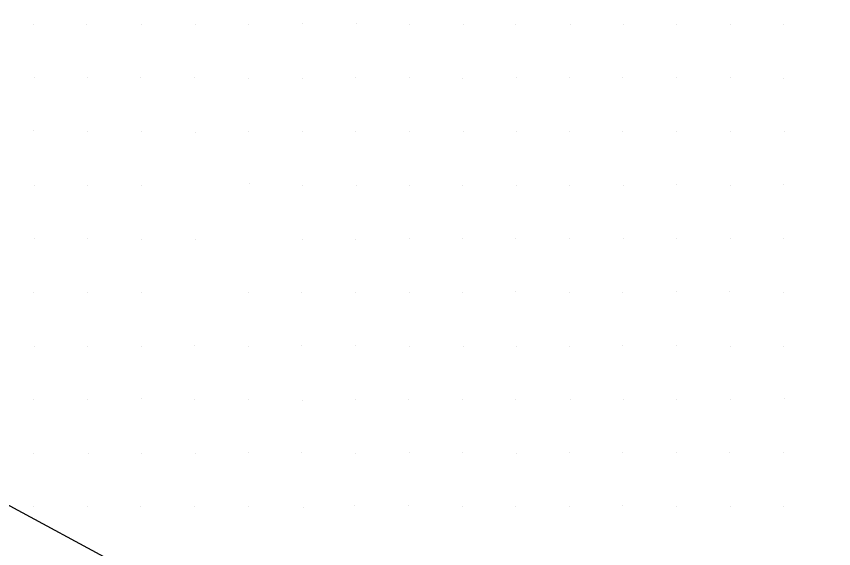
# Model space of a CAD drawing. Extents: x 1602514 to 1609837, y 863887 to 871157.
# Drawn here: x 1603922 to 1604150.9, y 868110 to 868259.1 of the extents above; entities that cross this region are included whole.
import ezdxf

# ---------------------------------------------------------------- set-up
doc = ezdxf.new("R2010")
doc.units = 0
doc.layers.add('Survey-Spot dirt', color=7, linetype='Continuous')
doc.layers.add('Text General Notes', color=7, linetype='Continuous')

msp = doc.modelspace()

# ---------------------------------------------------------------- linework, layer by layer
at = {"layer": 'Survey-Spot dirt'}
for p, q in [((1603926.87, 868256.85), (1603926.87, 868256.85)), ((1603926.87, 868256.85), (1603926.87, 868256.85)), ((1603941.69, 868256.88), (1603941.69, 868256.88)), ((1603941.69, 868256.88), (1603941.69, 868256.88)), ((1603956.94, 868256.89), (1603956.94, 868256.89)), ((1603956.94, 868256.89), (1603956.94, 868256.89)), ((1603972.04, 868256.86), (1603972.04, 868256.86)), ((1603972.04, 868256.86), (1603972.04, 868256.86)), ((1603986.95, 868256.89), (1603986.95, 868256.89)), ((1603986.95, 868256.89), (1603986.95, 868256.89)), ((1604002.06, 868257.07), (1604002.06, 868257.07)), ((1604002.06, 868257.07), (1604002.06, 868257.07)), ((1604017.17, 868257.14), (1604017.17, 868257.14)), ((1604017.17, 868257.14), (1604017.17, 868257.14)), ((1604031.96, 868256.86), (1604031.96, 868256.86)), ((1604031.96, 868256.86), (1604031.96, 868256.86)), ((1604061.92, 868256.93), (1604061.92, 868256.93)), ((1604061.92, 868256.93), (1604061.92, 868256.93)), ((1604077.18, 868256.97), (1604077.18, 868256.97)), ((1604077.18, 868256.97), (1604077.18, 868256.97)), ((1604091.92, 868256.91), (1604091.92, 868256.91)), ((1604091.92, 868256.91), (1604091.92, 868256.91)), ((1604106.95, 868256.82), (1604106.95, 868256.82)), ((1604106.95, 868256.82), (1604106.95, 868256.82)), ((1604121.93, 868256.88), (1604121.93, 868256.88)), ((1604121.93, 868256.88), (1604121.93, 868256.88)), ((1604136.94, 868256.94), (1604136.94, 868256.94)), ((1604136.94, 868256.94), (1604136.94, 868256.94)), ((1604047.1, 868256.76), (1604047.1, 868256.76)), ((1604047.1, 868256.76), (1604047.1, 868256.76)), ((1603926.99, 868241.94), (1603926.99, 868241.94)), ((1603926.99, 868241.94), (1603926.99, 868241.94)), ((1603942, 868241.88), (1603942, 868241.88)), ((1603942, 868241.88), (1603942, 868241.88)), ((1603956.79, 868241.95), (1603956.79, 868241.95)), ((1603956.79, 868241.95), (1603956.79, 868241.95)), ((1603971.94, 868241.92), (1603971.94, 868241.92)), ((1603971.94, 868241.92), (1603971.94, 868241.92)), ((1603987.05, 868241.76), (1603987.05, 868241.76)), ((1603987.05, 868241.76), (1603987.05, 868241.76)), ((1604002.14, 868241.61), (1604002.14, 868241.61)), ((1604002.14, 868241.61), (1604002.14, 868241.61)), ((1604017.03, 868242), (1604017.03, 868242)), ((1604017.03, 868242), (1604017.03, 868242)), ((1604032.09, 868241.88), (1604032.09, 868241.88)), ((1604032.09, 868241.88), (1604032.09, 868241.88)), ((1604047.01, 868241.69), (1604047.01, 868241.69)), ((1604047.01, 868241.69), (1604047.01, 868241.69)), ((1604062.15, 868241.87), (1604062.15, 868241.87)), ((1604062.15, 868241.87), (1604062.15, 868241.87)), ((1604076.97, 868241.86), (1604076.97, 868241.86)), ((1604076.97, 868241.86), (1604076.97, 868241.86)), ((1604091.88, 868242.05), (1604091.88, 868242.05)), ((1604091.88, 868242.05), (1604091.88, 868242.05)), ((1604106.87, 868242.02), (1604106.87, 868242.02)), ((1604106.87, 868242.02), (1604106.87, 868242.02)), ((1604121.91, 868241.91), (1604121.91, 868241.91)), ((1604121.91, 868241.91), (1604121.91, 868241.91)), ((1604136.86, 868241.67), (1604136.86, 868241.67)), ((1604136.86, 868241.67), (1604136.86, 868241.67)), ((1603926.88, 868227), (1603926.88, 868227)), ((1603926.88, 868227), (1603926.88, 868227)), ((1603941.98, 868226.75), (1603941.98, 868226.75)), ((1603941.98, 868226.75), (1603941.98, 868226.75)), ((1603957.08, 868226.73), (1603957.08, 868226.73)), ((1603957.08, 868226.73), (1603957.08, 868226.73)), ((1603972.01, 868226.67), (1603972.01, 868226.67)), ((1603972.01, 868226.67), (1603972.01, 868226.67)), ((1603987.07, 868226.81), (1603987.07, 868226.81)), ((1603987.07, 868226.81), (1603987.07, 868226.81)), ((1604002.21, 868226.96), (1604002.21, 868226.96)), ((1604002.21, 868226.96), (1604002.21, 868226.96)), ((1604017.06, 868226.8), (1604017.06, 868226.8)), ((1604017.06, 868226.8), (1604017.06, 868226.8)), ((1604032.03, 868226.83), (1604032.03, 868226.83)), ((1604032.03, 868226.83), (1604032.03, 868226.83)), ((1604047.11, 868226.78), (1604047.11, 868226.78)), ((1604047.11, 868226.78), (1604047.11, 868226.78)), ((1604061.96, 868226.79), (1604061.96, 868226.79)), ((1604061.96, 868226.79), (1604061.96, 868226.79)), ((1604076.9, 868226.81), (1604076.9, 868226.81)), ((1604076.9, 868226.81), (1604076.9, 868226.81)), ((1604091.8, 868226.9), (1604091.8, 868226.9)), ((1604091.8, 868226.9), (1604091.8, 868226.9)), ((1604106.82, 868226.77), (1604106.82, 868226.77)), ((1604106.82, 868226.77), (1604106.82, 868226.77)), ((1604122, 868226.9), (1604122, 868226.9)), ((1604122, 868226.9), (1604122, 868226.9)), ((1604137.03, 868226.75), (1604137.03, 868226.75)), ((1604137.03, 868226.75), (1604137.03, 868226.75)), ((1603926.95, 868211.66), (1603926.95, 868211.66)), ((1603926.95, 868211.66), (1603926.95, 868211.66)), ((1603941.94, 868211.66), (1603941.94, 868211.66)), ((1603941.94, 868211.66), (1603941.94, 868211.66)), ((1603957.07, 868211.79), (1603957.07, 868211.79)), ((1603957.07, 868211.79), (1603957.07, 868211.79)), ((1603987.16, 868212.19), (1603987.16, 868212.19)), ((1603987.16, 868212.19), (1603987.16, 868212.19)), ((1604002.01, 868211.65), (1604002.01, 868211.65)), ((1604002.01, 868211.65), (1604002.01, 868211.65)), ((1604017.12, 868211.81), (1604017.12, 868211.81)), ((1604017.12, 868211.81), (1604017.12, 868211.81)), ((1604032.11, 868211.81), (1604032.11, 868211.81)), ((1604032.11, 868211.81), (1604032.11, 868211.81)), ((1604046.96, 868211.79), (1604046.96, 868211.79)), ((1604046.96, 868211.79), (1604046.96, 868211.79)), ((1604062, 868211.78), (1604062, 868211.78)), ((1604062, 868211.78), (1604062, 868211.78)), ((1604076.97, 868211.85), (1604076.97, 868211.85)), ((1604076.97, 868211.85), (1604076.97, 868211.85)), ((1604092.06, 868211.81), (1604092.06, 868211.81)), ((1604092.06, 868211.81), (1604092.06, 868211.81)), ((1604106.95, 868211.88), (1604106.95, 868211.88)), ((1604106.95, 868211.88), (1604106.95, 868211.88)), ((1604122.14, 868211.72), (1604122.14, 868211.72)), ((1604122.14, 868211.72), (1604122.14, 868211.72)), ((1604136.96, 868211.89), (1604136.96, 868211.89)), ((1604136.96, 868211.89), (1604136.96, 868211.89)), ((1603926.91, 868196.78), (1603926.91, 868196.78)), ((1603926.91, 868196.78), (1603926.91, 868196.78)), ((1603941.79, 868196.74), (1603941.79, 868196.74)), ((1603941.79, 868196.74), (1603941.79, 868196.74)), ((1603956.92, 868196.53), (1603956.92, 868196.53)), ((1603956.92, 868196.53), (1603956.92, 868196.53)), ((1603972.2, 868196.6), (1603972.2, 868196.6)), ((1603972.2, 868196.6), (1603972.2, 868196.6)), ((1604001.99, 868196.63), (1604001.99, 868196.63)), ((1604001.99, 868196.63), (1604001.99, 868196.63)), ((1604017.04, 868196.64), (1604017.04, 868196.64)), ((1604017.04, 868196.64), (1604017.04, 868196.64)), ((1604032.2, 868196.78), (1604032.2, 868196.78)), ((1604032.2, 868196.78), (1604032.2, 868196.78)), ((1604047.04, 868196.8), (1604047.04, 868196.8)), ((1604047.04, 868196.8), (1604047.04, 868196.8)), ((1604061.77, 868196.88), (1604061.77, 868196.88)), ((1604061.77, 868196.88), (1604061.77, 868196.88)), ((1604076.99, 868196.83), (1604076.99, 868196.83)), ((1604076.99, 868196.83), (1604076.99, 868196.83)), ((1604091.96, 868196.83), (1604091.96, 868196.83)), ((1604091.96, 868196.83), (1604091.96, 868196.83)), ((1604106.93, 868196.83), (1604106.93, 868196.83)), ((1604106.93, 868196.83), (1604106.93, 868196.83)), ((1604121.97, 868196.9), (1604121.97, 868196.9)), ((1604121.97, 868196.9), (1604121.97, 868196.9)), ((1604136.92, 868196.91), (1604136.92, 868196.91)), ((1604136.92, 868196.91), (1604136.92, 868196.91)), ((1603926.9, 868181.63), (1603926.9, 868181.63)), ((1603926.9, 868181.63), (1603926.9, 868181.63)), ((1603941.97, 868181.75), (1603941.97, 868181.75)), ((1603941.97, 868181.75), (1603941.97, 868181.75)), ((1603956.88, 868181.72), (1603956.88, 868181.72)), ((1603956.88, 868181.72), (1603956.88, 868181.72)), ((1603986.89, 868181.73), (1603986.89, 868181.73)), ((1603986.89, 868181.73), (1603986.89, 868181.73)), ((1604001.91, 868181.75), (1604001.91, 868181.75)), ((1604001.91, 868181.75), (1604001.91, 868181.75)), ((1604016.96, 868181.85), (1604016.96, 868181.85)), ((1604016.96, 868181.85), (1604016.96, 868181.85)), ((1604032.11, 868181.8), (1604032.11, 868181.8)), ((1604032.11, 868181.8), (1604032.11, 868181.8)), ((1604046.89, 868181.78), (1604046.89, 868181.78)), ((1604046.89, 868181.78), (1604046.89, 868181.78)), ((1604061.84, 868181.91), (1604061.84, 868181.91)), ((1604061.84, 868181.91), (1604061.84, 868181.91)), ((1604076.9, 868181.85), (1604076.9, 868181.85)), ((1604076.9, 868181.85), (1604076.9, 868181.85)), ((1604091.87, 868181.87), (1604091.87, 868181.87)), ((1604091.87, 868181.87), (1604091.87, 868181.87)), ((1604107.01, 868181.91), (1604107.01, 868181.91)), ((1604107.01, 868181.91), (1604107.01, 868181.91)), ((1604121.81, 868181.9), (1604121.81, 868181.9)), ((1604121.81, 868181.9), (1604121.81, 868181.9)), ((1604136.84, 868181.82), (1604136.84, 868181.82)), ((1604136.84, 868181.82), (1604136.84, 868181.82)), ((1603926.96, 868166.65), (1603926.96, 868166.65)), ((1603926.96, 868166.65), (1603926.96, 868166.65)), ((1603942.03, 868166.62), (1603942.03, 868166.62)), ((1603942.03, 868166.62), (1603942.03, 868166.62)), ((1603957.08, 868166.7), (1603957.08, 868166.7)), ((1603957.08, 868166.7), (1603957.08, 868166.7)), ((1603971.91, 868166.9), (1603971.91, 868166.9)), ((1603971.91, 868166.9), (1603971.91, 868166.9)), ((1603987.01, 868166.68), (1603987.01, 868166.68)), ((1603987.01, 868166.68), (1603987.01, 868166.68)), ((1604001.95, 868166.8), (1604001.95, 868166.8)), ((1604001.95, 868166.8), (1604001.95, 868166.8)), ((1604016.95, 868166.88), (1604016.95, 868166.88)), ((1604016.95, 868166.88), (1604016.95, 868166.88)), ((1604032.21, 868166.54), (1604032.21, 868166.54)), ((1604032.21, 868166.54), (1604032.21, 868166.54)), ((1604047.19, 868166.65), (1604047.19, 868166.65)), ((1604047.19, 868166.65), (1604047.19, 868166.65)), ((1604062.15, 868166.65), (1604062.15, 868166.65)), ((1604062.15, 868166.65), (1604062.15, 868166.65)), ((1604076.94, 868166.74), (1604076.94, 868166.74)), ((1604076.94, 868166.74), (1604076.94, 868166.74)), ((1604091.9, 868166.83), (1604091.9, 868166.83)), ((1604091.9, 868166.83), (1604091.9, 868166.83)), ((1604107, 868166.83), (1604107, 868166.83)), ((1604107, 868166.83), (1604107, 868166.83)), ((1604122.04, 868166.7), (1604122.04, 868166.7)), ((1604122.04, 868166.7), (1604122.04, 868166.7)), ((1604136.8, 868166.55), (1604136.8, 868166.55)), ((1604136.8, 868166.55), (1604136.8, 868166.55)), ((1603926.84, 868151.62), (1603926.84, 868151.62)), ((1603926.84, 868151.62), (1603926.84, 868151.62)), ((1603941.93, 868151.72), (1603941.93, 868151.72)), ((1603941.93, 868151.72), (1603941.93, 868151.72)), ((1603956.94, 868151.92), (1603956.94, 868151.92)), ((1603956.94, 868151.92), (1603956.94, 868151.92)), ((1603971.93, 868151.66), (1603971.93, 868151.66)), ((1603971.93, 868151.66), (1603971.93, 868151.66)), ((1603986.89, 868151.85), (1603986.89, 868151.85)), ((1603986.89, 868151.85), (1603986.89, 868151.85)), ((1604002.21, 868151.53), (1604002.21, 868151.53)), ((1604002.21, 868151.53), (1604002.21, 868151.53)), ((1604016.92, 868151.88), (1604016.92, 868151.88)), ((1604016.92, 868151.88), (1604016.92, 868151.88)), ((1604031.9, 868151.79), (1604031.9, 868151.79)), ((1604031.9, 868151.79), (1604031.9, 868151.79)), ((1604047.02, 868151.79), (1604047.02, 868151.79)), ((1604047.02, 868151.79), (1604047.02, 868151.79)), ((1604061.92, 868151.88), (1604061.92, 868151.88)), ((1604061.92, 868151.88), (1604061.92, 868151.88)), ((1604077.25, 868151.67), (1604077.25, 868151.67)), ((1604077.25, 868151.67), (1604077.25, 868151.67)), ((1604092.01, 868151.76), (1604092.01, 868151.76)), ((1604092.01, 868151.76), (1604092.01, 868151.76)), ((1604106.93, 868151.79), (1604106.93, 868151.79)), ((1604106.93, 868151.79), (1604106.93, 868151.79)), ((1604121.92, 868151.83), (1604121.92, 868151.83)), ((1604121.92, 868151.83), (1604121.92, 868151.83)), ((1604137.02, 868151.97), (1604137.02, 868151.97)), ((1604137.02, 868151.97), (1604137.02, 868151.97)), ((1603926.86, 868136.75), (1603926.86, 868136.75)), ((1603926.86, 868136.75), (1603926.86, 868136.75)), ((1603942.1, 868136.61), (1603942.1, 868136.61)), ((1603942.1, 868136.61), (1603942.1, 868136.61)), ((1603957.06, 868136.65), (1603957.06, 868136.65)), ((1603957.06, 868136.65), (1603957.06, 868136.65)), ((1603972.01, 868136.68), (1603972.01, 868136.68)), ((1603972.01, 868136.68), (1603972.01, 868136.68)), ((1603986.99, 868136.84), (1603986.99, 868136.84)), ((1603986.99, 868136.84), (1603986.99, 868136.84)), ((1604001.94, 868136.78), (1604001.94, 868136.78)), ((1604001.94, 868136.78), (1604001.94, 868136.78)), ((1604016.93, 868136.67), (1604016.93, 868136.67)), ((1604016.93, 868136.67), (1604016.93, 868136.67)), ((1604031.96, 868136.79), (1604031.96, 868136.79)), ((1604031.96, 868136.79), (1604031.96, 868136.79)), ((1604046.91, 868136.98), (1604046.91, 868136.98)), ((1604046.91, 868136.98), (1604046.91, 868136.98)), ((1604062.03, 868136.59), (1604062.03, 868136.59)), ((1604062.03, 868136.59), (1604062.03, 868136.59)), ((1604076.95, 868136.8), (1604076.95, 868136.8)), ((1604076.95, 868136.8), (1604076.95, 868136.8)), ((1604091.87, 868136.8), (1604091.87, 868136.8)), ((1604091.87, 868136.8), (1604091.87, 868136.8)), ((1604106.99, 868136.83), (1604106.99, 868136.83)), ((1604106.99, 868136.83), (1604106.99, 868136.83)), ((1604121.85, 868136.8), (1604121.85, 868136.8)), ((1604121.85, 868136.8), (1604121.85, 868136.8)), ((1604136.99, 868136.91), (1604136.99, 868136.91)), ((1604136.99, 868136.91), (1604136.99, 868136.91)), ((1603926.89, 868121.81), (1603926.89, 868121.81)), ((1603926.89, 868121.81), (1603926.89, 868121.81)), ((1603941.91, 868121.84), (1603941.91, 868121.84)), ((1603941.91, 868121.84), (1603941.91, 868121.84)), ((1603956.86, 868121.87), (1603956.86, 868121.87)), ((1603956.86, 868121.87), (1603956.86, 868121.87)), ((1603971.96, 868121.86), (1603971.96, 868121.86)), ((1603971.96, 868121.86), (1603971.96, 868121.86)), ((1603986.97, 868121.71), (1603986.97, 868121.71)), ((1603986.97, 868121.71), (1603986.97, 868121.71)), ((1604016.76, 868122), (1604016.76, 868122)), ((1604016.76, 868122), (1604016.76, 868122)), ((1604031.86, 868122.01), (1604031.86, 868122.01)), ((1604031.86, 868122.01), (1604031.86, 868122.01)), ((1604046.92, 868121.84), (1604046.92, 868121.84)), ((1604046.92, 868121.84), (1604046.92, 868121.84)), ((1604061.93, 868121.75), (1604061.93, 868121.75)), ((1604061.93, 868121.75), (1604061.93, 868121.75)), ((1604076.83, 868121.87), (1604076.83, 868121.87)), ((1604076.83, 868121.87), (1604076.83, 868121.87)), ((1604091.9, 868121.99), (1604091.9, 868121.99)), ((1604091.9, 868121.99), (1604091.9, 868121.99)), ((1604106.92, 868121.83), (1604106.92, 868121.83)), ((1604106.92, 868121.83), (1604106.92, 868121.83)), ((1604121.89, 868121.72), (1604121.89, 868121.72)), ((1604121.89, 868121.72), (1604121.89, 868121.72)), ((1604136.94, 868121.9), (1604136.94, 868121.9)), ((1604136.94, 868121.9), (1604136.94, 868121.9)), ((1604002.28, 868121.57), (1604002.28, 868121.57)), ((1604002.28, 868121.57), (1604002.28, 868121.57))]:
    msp.add_line(p, q, dxfattribs=at)
at = {"layer": 'Text General Notes'}
msp.add_line((1603488.83, 868354.84), (1604774.62, 867660.57), dxfattribs=at)
msp.add_line((1603488.83, 868354.84), (1604774.62, 867660.57), dxfattribs=at)

doc.saveas('drawing.dxf')
